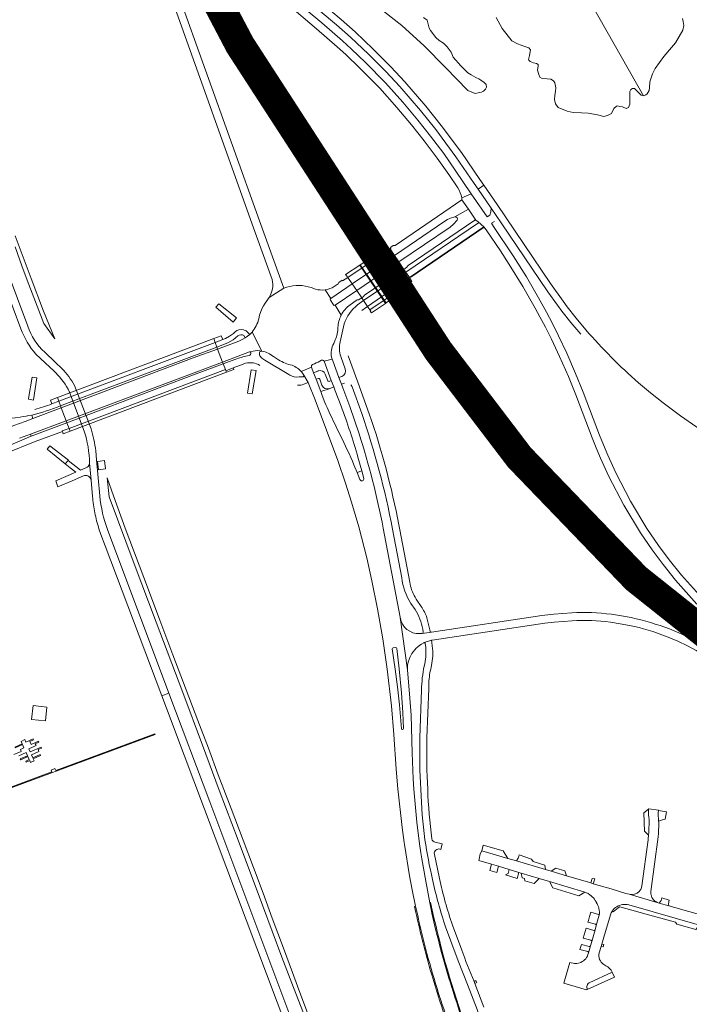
# Model space of a CAD drawing. Header units: metres. Extents: x 166325 to 190320, y 381923 to 404576.
# Tile 367 of 656: x 175413 to 175749, y 388693 to 389187. Entities that reach past the tile are written whole.
import ezdxf

# ---------------------------------------------------------------- set-up
doc = ezdxf.new("R2010")
doc.units = ezdxf.units.M
for name, color, linetype, lineweight in [('B-WE-OG-WATER_MEER-GV', 8, 'Continuous', 18), ('B-WE-VH-VERHARDING_ASFALT-GV', 8, 'Continuous', 18), ('B-WE-VH-VERHARDING_BETON-GV', 8, 'Continuous', 18), ('B-WE-VH-VERHARDING_BETONSTRAATSTEEN-GV', 8, 'Continuous', 18), ('B-WE-VH-VERHARDING_GESLOTEN-GV', 8, 'Continuous', 18), ('B-WE-VH-VERHARDING_N-WEG', 8, 'Continuous', 18)]:
    doc.layers.add(name, color=color, linetype=linetype, lineweight=lineweight)

msp = doc.modelspace()

# ---------------------------------------------------------------- linework, layer by layer
at = {"layer": 'B-WE-OG-WATER_MEER-GV', "flags": 128}
for points in [[(175629.066, 389319.551), (175725.748, 389149.235), (175726.994, 389149.631), (175727.672, 389150.227), (175728.581, 389151.861), (175728.734, 389153.414), (175728.875, 389156.221), (175730.334, 389160.181), (175731.539, 389162.863), (175736.025, 389168.869), (175739.827, 389173.464), (175741.766, 389175.807), (175745.51, 389182.038), (175745.925, 389184.486), (175745.708, 389186.406), (175745.375, 389187.893)], [(175651.798, 389188.543), (175654.884, 389183), (175659.754, 389176.762), (175662.557, 389175.262), (175666.303, 389173.99), (175668.318, 389173.223), (175669.1, 389172.27), (175668.596, 389169.485), (175668.174, 389167.439), (175668.343, 389167.098), (175668.882, 389166.371), (175670.675, 389165.656), (175672.095, 389165.452), (175672.89, 389164.921), (175672.95, 389164.243), (175672.568, 389162.073), (175673.279, 389159.856), (175673.781, 389158.544), (175674.903, 389157.914), (175677.376, 389157.662), (175679.312, 389157.534), (175680.638, 389156.725), (175681.221, 389155.721), (175681.643, 389154.064), (175681.842, 389153.149), (175681.652, 389151.461), (175681.27, 389149.329), (175681.096, 389147.297), (175681.672, 389145.096), (175682.947, 389143.387), (175687.489, 389141.536), (175690.479, 389140.796), (175694.673, 389140.699), (175698.083, 389140.522), (175702.721, 389139.668), (175705.818, 389138.844), (175707.658, 389139.241), (175709.706, 389140.33), (175710.925, 389142.764), (175712.176, 389143.945), (175712.824, 389144.129), (175713.709, 389143.877), (175715.187, 389143.646), (175717.077, 389142.876), (175718.169, 389143.317), (175718.886, 389144.976), (175718.932, 389147.733), (175718.941, 389151.418), (175719.384, 389152.355), (175720.178, 389152.876), (175721.175, 389152.789), (175722.936, 389151.222), (175724.66, 389149.569), (175725.748, 389149.235), (175629.066, 389319.551)], [(175591.565, 389194.651), (175604.519, 389184.52), (175615.755, 389174.224), (175626.553, 389163.314), (175637.652, 389151.789), (175641.317, 389150.357), (175642.919, 389150.723), (175644.442, 389151.025), (175645.551, 389151.583), (175646.602, 389152.485), (175647.081, 389153.47), (175646.843, 389154.779), (175645.856, 389155.79), (175644.267, 389156.965), (175643.261, 389157.692), (175641.618, 389158.387), (175639.395, 389159.789), (175637.647, 389160.662), (175634.133, 389164.214), (175630.325, 389168.518), (175629.337, 389171.079), (175627.327, 389173.745), (175625.395, 389175.528), (175623.219, 389177.003), (175621.606, 389178.479), (175618.979, 389181.979), (175618.206, 389183.077), (175617.336, 389187.063), (175615.392, 389188.415)]]:
    msp.add_lwpolyline(points, dxfattribs=at)
at = {"layer": 'B-WE-VH-VERHARDING_ASFALT-GV', "flags": 128}
for points in [[(175457.318, 389286.088), (175453.678, 389284.512), (175468.18, 389251.02), (175473.638, 389237.968), (175478.854, 389225.068), (175483.925, 389211.998), (175488.995, 389198.307), (175529.53, 389084.779), (175539.475, 389057.104)], [(175538.003, 389047.996), (175545.341, 389052.703), (175533.227, 389086.462), (175492.601, 389199.978), (175487.769, 389213.152), (175482.269, 389227.27), (175476.649, 389241.081), (175470.982, 389254.491), (175465.017, 389268.119), (175457.318, 389286.088)], [(175531.138, 389219.996), (175540.86, 389211.072), (175548.197, 389204.748), (175571.858, 389184.832), (175578.785, 389178.631), (175587.841, 389170.145), (175596.593, 389161.355), (175603.51, 389153.829), (175613.96, 389141.788), (175621.579, 389132.205), (175631.614, 389118.647), (175640.889, 389105.264), (175642.823, 389102.422), (175645.715, 389104.383), (175643.766, 389107.258), (175634.46, 389120.685), (175624.357, 389134.336), (175616.652, 389144.025), (175606.121, 389156.16), (175599.123, 389163.775), (175590.278, 389172.658), (175581.149, 389181.212), (175574.192, 389187.44), (175558.586, 389200.744)], [(175634.577, 389098.004), (175639.386, 389100.092), (175631.345, 389111.945), (175625.561, 389120.177), (175618.92, 389129.014), (175612.55, 389137.05), (175605.087, 389145.982), (175596.34, 389155.657), (175586.287, 389165.945), (175579.118, 389172.779), (175574.807, 389176.737), (175564.41, 389185.818), (175549.807, 389198.139), (175540.881, 389205.759)], [(175537.205, 389203.638), (175538.697, 389202.372), (175547.274, 389195.092), (175561.836, 389182.821), (175572.171, 389173.795), (175576.42, 389169.894), (175583.511, 389163.134), (175593.462, 389152.951), (175602.105, 389143.391), (175609.486, 389134.556), (175615.794, 389126.6), (175622.366, 389117.855), (175628.113, 389109.675), (175632.643, 389102.993)], [(175506.954, 389196.27), (175516.544, 389179.444), (175527.052, 389161.404), (175537.147, 389144.475), (175546.874, 389128.367), (175568.237, 389094.429), (175581.055, 389074.757), (175586.648, 389066.375), (175587.208, 389065.537), (175593.175, 389069.567), (175587.066, 389078.721), (175574.292, 389098.326), (175567.153, 389109.584), (175554.242, 389130.244), (175541.852, 389150.633), (175527.743, 389174.476), (175516.13, 389194.71)], [(175361.76, 389181.022), (175358.386, 389179.736), (175391.475, 389091.647), (175392.072, 389090.055), (175403.268, 389060.25), (175405.888, 389053.034), (175413.574, 389032.341)], [(175416.964, 389033.687), (175411.885, 389047.509), (175361.76, 389181.022)], [(175645.715, 389104.383), (175642.823, 389102.422), (175649.312, 389092.884), (175654.396, 389085.404), (175677.718, 389050.926), (175682.607, 389044.18), (175684.846, 389041.155), (175689.331, 389035.449), (175694.258, 389029.543)], [(175696.883, 389031.782), (175692.012, 389037.62), (175687.559, 389043.287), (175685.417, 389046.229), (175679.079, 389055.092), (175652.332, 389094.624), (175645.715, 389104.383)], [(175654.396, 389085.404), (175649.312, 389092.884), (175649.279, 389091.007), (175648.63, 389089.243), (175647.31, 389088.411), (175639.386, 389100.092), (175634.577, 389098.004), (175634.732, 389096.937), (175637.936, 389092.266), (175641.681, 389086.805), (175642.894, 389086.043), (175645.756, 389083.486), (175645.925, 389083.238), (175647.143, 389081.452), (175654.029, 389071.359), (175658.38, 389064.602), (175665.213, 389053.551), (175671.449, 389042.637), (175673.852, 389038.289), (175676.556, 389033.17), (175679.55, 389027.099), (175683.656, 389018.411), (175688.092, 389008.321), (175691.913, 388999.114), (175700.005, 388977.55), (175701.977, 388972.58), (175704.22, 388967.357), (175708.393, 388958.239), (175715.825, 388943.861), (175724.195, 388929.978), (175730.084, 388921.363), (175735.548, 388913.996), (175741.784, 388906.171), (175752.437, 388894.211)], [(175641.681, 389086.805), (175637.936, 389092.266), (175631.204, 389088.391)], [(175632.251, 389086.844), (175630.502, 389084.718), (175628.734, 389083.219), (175603.145, 389065.864), (175605.53, 389062.116), (175606.194, 389062.538), (175607.255, 389063.318), (175607.457, 389063.785), (175607.754, 389064.131), (175641.123, 389086.756), (175641.377, 389086.847), (175641.681, 389086.805)], [(175642.803, 389085.329), (175641.945, 389084.739), (175607.147, 389061.11), (175606.502, 389060.675), (175608.348, 389058.045), (175608.853, 389058.394), (175645.756, 389083.486)], [(175645.756, 389083.486), (175642.894, 389086.043)], [(175650.502, 389083.674), (175649.529, 389085.243), (175651.003, 389086.129)], [(175755.321, 388896.913), (175744.806, 388908.718), (175738.679, 388916.404), (175733.301, 388923.655), (175727.519, 388932.114), (175719.275, 388945.79), (175711.945, 388959.968), (175707.831, 388968.958), (175705.629, 388974.088), (175703.689, 388978.975), (175695.588, 389000.563), (175691.724, 389009.873), (175687.251, 389020.05), (175683.107, 389028.817), (175680.099, 389034.917), (175677.161, 389040.642), (175673.13, 389047.842), (175667.064, 389058.306), (175660.439, 389068.853), (175650.502, 389083.674)], [(175751.064, 388888.511), (175740.908, 388896.695), (175732.661, 388903.634), (175725.182, 388910.117), (175713.748, 388920.498), (175701.216, 388932.56), (175690.085, 388943.875), (175683.766, 388950.565), (175677.139, 388957.766), (175664.562, 388972.241), (175656.852, 388981.555), (175651.173, 388988.67), (175645.634, 388995.932), (175636.075, 389008.73), (175623.838, 389025.525), (175612.827, 389041.051), (175605.857, 389051.03), (175605.078, 389052.163), (175593.175, 389069.567), (175587.208, 389065.537), (175599.08, 389048.098), (175599.625, 389047.301), (175617.992, 389021.322), (175630.281, 389004.456), (175639.887, 388991.594), (175645.496, 388984.24), (175651.265, 388977.013), (175659.047, 388967.612), (175671.779, 388952.957), (175678.5, 388945.655), (175684.9, 388938.878), (175696.153, 388927.44), (175708.831, 388915.238), (175720.403, 388904.731), (175727.985, 388898.158), (175736.331, 388891.136), (175746.547, 388882.904), (175761.676, 388871.334)], [(175579.725, 389054.794), (175577.47, 389058.109), (175574.829, 389056.319), (175574.619, 389056.658), (175573.017, 389055.578), (175572.719, 389054.834), (175570.714, 389053.513)], [(175546.929, 389053.202), (175545.341, 389052.703), (175538.003, 389047.996), (175535.978, 389045.15), (175535.179, 389043.843), (175534.36, 389042.283), (175533.251, 389039.191), (175532.843, 389037.267)], [(175561.261, 389052.186), (175559.149, 389052.949)], [(175566.127, 389051.851), (175568.882, 389047.446), (175579.725, 389054.794)], [(175571.1, 389044.131), (175570.698, 389044.07), (175570.386, 389044.25), (175568.764, 389046.712), (175568.698, 389047.127), (175568.882, 389047.446), (175566.127, 389051.851)], [(175581.595, 389046.415), (175582.108, 389046.748), (175582.89, 389046.759), (175584.451, 389047.845), (175581.965, 389051.5), (175571.1, 389044.131), (175574.122, 389039.058)], [(175574.122, 389039.058), (175571.1, 389044.131)], [(175578.699, 389044.388), (175581.595, 389046.415)], [(175584.496, 389041.475), (175587.388, 389043.527), (175585.406, 389046.44), (175582.397, 389044.257)], [(175575.701, 389034.728), (175573.613, 389025.829)], [(175520.96, 389030.798), (175520.117, 389030.019), (175518.16, 389028.544), (175516.197, 389027.473), (175514.735, 389026.872), (175510.975, 389025.456), (175511.853, 389023.11), (175517.363, 389025.249), (175520.02, 389026.74), (175522.387, 389028.781)], [(175529.449, 389030.671), (175528.305, 389029.498), (175526.024, 389027.832), (175524.572, 389026.948), (175522.811, 389026.167), (175512.212, 389022.151), (175514.656, 389015.619), (175528.205, 389020.691), (175529.972, 389021.116)], [(175525.301, 389028.865), (175526.024, 389027.832), (175528.305, 389029.498), (175527.653, 389030.165), (175526.885, 389030.95)], [(175529.449, 389030.671), (175534.413, 389021.123), (175536.02, 389020.688)], [(175534.413, 389021.123), (175529.449, 389030.671)], [(175570.02, 389024.068), (175570.428, 389024.972), (175571.201, 389026.682)], [(175421.025, 389019.596), (175423.441, 389017.353), (175428.054, 389013.091), (175430.095, 389011.206)], [(175434.081, 389012.407), (175430.86, 389015.465), (175425.507, 389020.549)], [(175529.972, 389021.116), (175528.205, 389020.691)], [(175533.127, 389019.551), (175533.272, 389020.348)], [(175548.406, 389009.043), (175547.976, 389009.301), (175535.89, 389016.562), (175534.432, 389017.632), (175533.32, 389018.802)], [(175538.83, 389019.27), (175540.133, 389018.402), (175542.722, 389016.679)], [(175573.981, 389018.401), (175574.173, 389017.855), (175576.146, 389012.248)], [(175582.556, 389005.452), (175577.619, 389018.673), (175577.595, 389018.737)], [(175521.883, 389017.23), (175520.82, 389016.837), (175514.996, 389014.71), (175516.076, 389011.826), (175516.297, 389011.235), (175520.025, 389012.68), (175524.959, 389014.502), (175526.237, 389014.974)], [(175554.072, 389010.925), (175559.298, 389013.081)], [(175566.035, 388995.336), (175564.695, 388998.795), (175563.896, 389000.808), (175561.591, 389006.993), (175560.345, 389010.268), (175559.298, 389013.081), (175554.072, 389010.925)], [(175565.556, 389016.035), (175569.568, 389017.14)], [(175583.112, 388979.592), (175578.412, 388993.259), (175574.957, 389002.607), (175574.254, 389004.479), (175573.038, 389007.794), (175569.913, 389016.212), (175569.568, 389017.14), (175565.556, 389016.035), (175569.215, 389006.383), (175570.453, 389003.126), (175571.189, 389001.189), (175574.114, 388993.494)], [(175555.043, 389008.199), (175553.022, 389008.12)], [(175555.401, 389004.566), (175557.59, 389005.419), (175555.458, 389009.03)], [(175555.458, 389009.03), (175557.59, 389005.419), (175561.164, 388996.654), (175572.548, 388966.232), (175576.368, 388954.925), (175579.404, 388945.382), (175582.98, 388932.934), (175587, 388917.331), (175589.589, 388905.787), (175592.378, 388891.791), (175594.998, 388876.786), (175597.227, 388861.524), (175599.413, 388843.193), (175600.629, 388828.788), (175601.747, 388811.318), (175602.554, 388801.441), (175604.674, 388782.026), (175605.692, 388774.605), (175605.834, 388773.569), (175608.355, 388757.92), (175609.685, 388750.786), (175611.359, 388742.568), (175612.066, 388739.899), (175612.353, 388738.593), (175612.681, 388737.102)], [(175562.581, 389011.153), (175562.496, 389011.12), (175560.345, 389010.268), (175561.591, 389006.993), (175562.744, 389007.393)], [(175574.471, 389008.375), (175574.428, 389008.357), (175573.038, 389007.794), (175574.254, 389004.479), (175575.827, 389005.098)], [(175448.713, 388982.158), (175441.221, 389001.72), (175440.41, 389003.837)], [(175569.215, 389006.383), (175568.053, 389005.939)], [(175568.161, 389002.248), (175570.453, 389003.126), (175569.215, 389006.383)], [(175579.572, 389003.364), (175579.629, 389003.203), (175584.441, 388989.78)], [(175588.241, 388989.662), (175582.556, 389005.452)], [(175874.348, 388928.038), (175864.568, 388932.652), (175858.112, 388935.456), (175855.384, 388936.516), (175853.669, 388937.182), (175834.504, 388943.651), (175825.119, 388947.002), (175814.546, 388951.104), (175805.601, 388954.842), (175797.065, 388958.63), (175788.391, 388962.703), (175779.339, 388967.251), (175771.266, 388971.681), (175760.961, 388977.645), (175752.576, 388982.998), (175744.348, 388988.603), (175735.565, 388995.153), (175729.321, 389000.172), (175723.283, 389005.216)], [(175437.207, 389002.071), (175437.834, 389000.436), (175445.291, 388980.974)], [(175433.443, 388993.642), (175432.59, 388995.924), (175429.073, 388994.599)], [(175412.88, 388977.35), (175418.332, 388979.374), (175436.248, 388986.137), (175433.806, 388992.67), (175419.572, 388987.298), (175415.622, 388985.761), (175410.06, 388983.74), (175406.355, 388982.333), (175402.652, 388980.922)], [(175573.67, 388978.937), (175571.687, 388983.054), (175568.124, 388990.455)], [(175405.796, 388969.659), (175420.667, 388975.814), (175434.324, 388980.696), (175434.197, 388981.032), (175437.668, 388982.338), (175436.606, 388985.179), (175418.64, 388978.436), (175407.24, 388973.5), (175372.494, 388959.595)], [(175453.07, 388948.44), (175451.494, 388966.587), (175451.103, 388971.091)], [(175447.999, 388964.891), (175448.775, 388956.31), (175449.448, 388948.217)], [(175583.586, 388956.627), (175582.155, 388960.207), (175580.58, 388964.019)], [(175582.576, 388967.839), (175584.466, 388961.104), (175584.485, 388961.038), (175585.466, 388957.217)], [(175452.702, 388931.935), (175453.698, 388929.101), (175455.81, 388923.488), (175484.147, 388848.17), (175487.777, 388849.533), (175457, 388931.563)], [(175609.195, 388838.404), (175608.598, 388847.067), (175607.331, 388861.232), (175603.724, 388887.443), (175603.692, 388887.676), (175595.242, 388932.253)], [(175599.898, 388931.812), (175604.508, 388907.346)], [(175608.546, 388905.269), (175603.586, 388931.425), (175603.116, 388933.905)], [(175609.084, 388894.555), (175611.201, 388891.4)], [(175614.264, 388892.933), (175611.838, 388896.679), (175611.22, 388897.632)], [(175689.751, 388889.84), (175680.746, 388889.168), (175674.805, 388888.504), (175619.369, 388880.071), (175614.824, 388879.456), (175613.614, 388879.349)], [(175603.724, 388887.443), (175607.331, 388861.232), (175607.478, 388863.509), (175607.827, 388865.109), (175608.593, 388867.32)], [(175615.799, 388874.835), (175619.5, 388876.007), (175619.838, 388876.118), (175676.251, 388884.668)], [(175618.784, 388880.48), (175618.607, 388881.227), (175617.152, 388887.349)], [(175676.251, 388884.668), (175681.044, 388885.179), (175689.998, 388885.848)], [(175709.177, 388885.1), (175713.995, 388884.359), (175718.817, 388883.473)], [(175719.598, 388887.396), (175714.661, 388888.303), (175709.733, 388889.061)], [(175614.824, 388879.456), (175619.369, 388880.071)], [(175615.054, 388881.567), (175615.263, 388880.04)], [(175737.299, 388877.988), (175742.921, 388875.64), (175747.855, 388873.201), (175752.193, 388870.929), (175756.435, 388868.462), (175760.997, 388870.317), (175758.443, 388871.914), (175758.321, 388871.992), (175754.128, 388874.431), (175749.669, 388876.766), (175744.579, 388879.282), (175738.785, 388881.703)], [(175614.482, 388874.143), (175615.547, 388874.771)], [(175619.829, 388873.163), (175619.631, 388874.873), (175619.5, 388876.007), (175615.799, 388874.835)], [(175604.402, 388831.678), (175603.408, 388843.609), (175602.422, 388852.609), (175601.259, 388861.528), (175599.792, 388871.713), (175599.902, 388872.073), (175600.207, 388872.243), (175601.468, 388872.411), (175601.833, 388872.324), (175602.061, 388871.96), (175603.245, 388861.644), (175604.328, 388849.698)], [(175616.286, 388874.503), (175616.566, 388872.346)], [(175617.126, 388827.106), (175618.034, 388851.891), (175618.182, 388855.804)], [(175614.378, 388851.226), (175613.618, 388827.147)], [(175604.328, 388849.698), (175605.113, 388839.746), (175605.44, 388831.728)], [(175619.573, 388739.172), (175619.385, 388740.194), (175618.683, 388744.324), (175616.557, 388755.114), (175614.572, 388766.455), (175614.102, 388769.434), (175613.391, 388773.943), (175612.026, 388784.723), (175610.617, 388801.276), (175610.319, 388806.523), (175609.795, 388819.61), (175609.195, 388838.404)], [(175624.193, 388771.142), (175624.869, 388773.848), (175621.302, 388774.724)], [(175623.467, 388756.54), (175620.809, 388769.399)], [(175626.513, 388732.33), (175632.854, 388715.283), (175637.573, 388703.399), (175642.375, 388690.758), (175643.491, 388687.512), (175644.501, 388684.232), (175645.225, 388681.608), (175645.881, 388678.965), (175647.03, 388672.43)], [(175636.747, 388714.918), (175636.21, 388716.553), (175634.688, 388720.605), (175629.991, 388733.1)], [(175624.188, 388720.597), (175623.857, 388721.897)], [(175616.649, 388720.871), (175617.163, 388718.956)], [(175645.678, 388692.05), (175641.188, 388703.883), (175640.812, 388704.888), (175636.747, 388714.918)], [(175629.902, 388700.941), (175629.643, 388701.838)], [(175623.016, 388698.847), (175623.362, 388697.798)]]:
    msp.add_lwpolyline(points, dxfattribs=at)
at = {"layer": 'B-WE-VH-VERHARDING_ASFALT-GV'}
for points in [[(175632.643, 389102.993, -0.0973938), (175634.577, 389098.004)], [(175631.204, 389088.391, -0.6846334), (175632.251, 389086.844)], [(175642.894, 389086.043, -0.4245838), (175642.803, 389085.329)], [(175539.475, 389057.104, -0.2090519), (175538.003, 389047.996)], [(175559.149, 389052.949, 0.1562167), (175546.929, 389053.202)], [(175570.714, 389053.513, -0.1045795), (175566.127, 389051.851)], [(175566.127, 389051.851, -0.1045887), (175561.261, 389052.186)], [(175574.122, 389039.058, -0.121426), (175578.699, 389044.388)], [(175582.397, 389044.257, 0.1477672), (175575.701, 389034.728)], [(175572.558, 389033.052, -0.1068452), (175574.122, 389039.058)], [(175425.507, 389020.549, -0.1246556), (175416.964, 389033.687)], [(175532.843, 389037.267, -0.113231), (175529.449, 389030.671)], [(175571.201, 389026.682, 0.0836348), (175572.558, 389033.052)], [(175413.574, 389032.341, 0.0978243), (175421.025, 389019.596)], [(175525.102, 389031.838, 0.2487509), (175520.96, 389030.798)], [(175526.016, 389031.505, 0.051027), (175525.102, 389031.838)], [(175526.885, 389030.95, 0.0562329), (175526.016, 389031.505)], [(175723.283, 389005.216, -0.0359098), (175696.883, 389031.782)], [(175569.568, 389017.14, -0.1867084), (175570.02, 389024.068)], [(175573.613, 389025.829, 0.1349542), (175573.981, 389018.401)], [(175527.943, 389018.911, 0.0358294), (175521.883, 389017.23)], [(175528.858, 389020.39, -0.3846264), (175527.943, 389018.911)], [(175528.205, 389020.691, -0.3385168), (175528.858, 389020.39)], [(175529.972, 389021.116, -0.1153774), (175534.413, 389021.123)], [(175533.32, 389018.802, -0.1541228), (175533.127, 389019.551)], [(175533.272, 389020.348, -0.4144996), (175534.413, 389021.123)], [(175536.02, 389020.688, -0.0568285), (175538.83, 389019.27)], [(175526.237, 389014.974, -0.2150959), (175533.442, 389013.907)], [(175542.722, 389016.679, 0.0739849), (175549.514, 389013.981)], [(175549.514, 389013.981, -0.0706321), (175552.324, 389012.493)], [(175564.251, 389016.551, -0.4234556), (175565.556, 389016.035)], [(175430.095, 389011.206, -0.0660639), (175437.207, 389002.071)], [(175440.41, 389003.837, 0.0620231), (175434.081, 389012.407)], [(175553.022, 389008.12, -0.1565384), (175548.406, 389009.043)], [(175552.324, 389012.493, -0.0518479), (175554.072, 389010.925)], [(175554.072, 389010.925, -0.0515448), (175555.458, 389009.03)], [(175555.458, 389009.03, -0.4992779), (175555.043, 389008.199)], [(175576.146, 389012.248, -0.4053722), (175574.471, 389008.375)], [(175552.308, 389004.017, 0.1479372), (175555.401, 389004.566)], [(175568.053, 389005.939, -0.3962347), (175567.404, 389006.261)], [(175579.063, 389004.213, -0.0839698), (175579.572, 389003.364)], [(175418.993, 388989.048, 0.0321836), (175433.443, 388993.642)], [(175429.073, 388994.599, -0.0247049), (175420.505, 388991.88)], [(175568.124, 388990.455, -0.0088539), (175566.035, 388995.336)], [(175574.114, 388993.494, -0.0192879), (175582.576, 388967.839)], [(175413.223, 388987.998, 0.0045132), (175418.993, 388989.048)], [(175584.441, 388989.78, -0.0366812), (175599.898, 388931.812)], [(175603.116, 388933.905, 0.0351402), (175588.241, 388989.662)], [(175393.356, 388985.944, 0.0093426), (175413.223, 388987.998)], [(175445.291, 388980.974, -0.0691793), (175447.999, 388964.891)], [(175451.103, 388971.091, 0.0451026), (175448.713, 388982.158)], [(175580.58, 388964.019, 0.0138627), (175573.67, 388978.937)], [(175595.242, 388932.253, 0.0314153), (175583.112, 388979.592)], [(175449.448, 388948.217, 0.0300481), (175450.599, 388939.933)], [(175457, 388931.563, -0.06235), (175453.07, 388948.44)], [(175450.599, 388939.933, 0.0294677), (175452.702, 388931.935)], [(175604.508, 388907.346, 0.1060672), (175609.084, 388894.555)], [(175611.22, 388897.632, -0.1046232), (175608.546, 388905.269)], [(175611.201, 388891.4, -0.1016375), (175615.054, 388881.567)], [(175617.152, 388887.349, 0.0621334), (175614.264, 388892.933)], [(175709.733, 388889.061, 0.0437892), (175689.751, 388889.84)], [(175613.614, 388879.349, -0.385505), (175603.724, 388887.443)], [(175689.998, 388885.848, -0.043482), (175709.177, 388885.1)], [(175738.785, 388881.703, 0.0385118), (175719.598, 388887.396)], [(175615.263, 388880.04, -0.4106513), (175614.824, 388879.456)], [(175619.369, 388880.071, -0.3536082), (175618.784, 388880.48)], [(175718.817, 388883.473, -0.0382561), (175737.299, 388877.988)], [(175615.547, 388874.771, -0.1268639), (175615.799, 388874.835)], [(175615.799, 388874.835, -0.3070319), (175616.286, 388874.503)], [(175608.593, 388867.32, -0.1555157), (175614.482, 388874.143)], [(175616.566, 388872.346, -0.0891806), (175615.763, 388863.063)], [(175620.041, 388868.113, 0.0415774), (175619.829, 388873.163)], [(175619.484, 388863.448, 0.0385228), (175620.041, 388868.113)], [(175615.763, 388863.063, 0.0382431), (175614.378, 388851.226)], [(175618.182, 388855.804, -0.043781), (175619.484, 388863.448)], [(175613.618, 388827.147, 0.0184473), (175614.074, 388801.19)], [(175617.562, 388801.319, -0.017424), (175617.126, 388827.106)], [(175614.074, 388801.19, 0.0216477), (175616.14, 388775.881)], [(175619.627, 388776.383, -0.0236102), (175617.562, 388801.319)], [(175616.14, 388775.881, 0.0208348), (175619.999, 388755.994)], [(175621.302, 388774.724, -0.2932165), (175619.627, 388776.383)], [(175620.809, 388769.399, -0.4645025), (175624.193, 388771.142)], [(175629.991, 388733.1, -0.0328993), (175623.467, 388756.54)], [(175619.999, 388755.994, 0.0318561), (175626.513, 388732.33)], [(175612.681, 388737.102, 0.0107621), (175616.649, 388720.871)], [(175623.857, 388721.897, -0.0119506), (175619.573, 388739.172)], [(175617.163, 388718.956, 0.0104873), (175623.016, 388698.847)]]:
    msp.add_lwpolyline(points, format="xyb", dxfattribs=at)
at = {"layer": 'B-WE-VH-VERHARDING_ASFALT-GV', "flags": 128}
for points in [[(175631.204, 389088.391), (175637.936, 389092.266), (175634.732, 389096.937), (175601.145, 389074.168), (175600.546, 389074.162), (175600.303, 389074.071), (175598.882, 389073.112), (175599.093, 389072.763), (175598.658, 389072.468), (175600.909, 389069.147), (175626.173, 389086.264), (175627.53, 389087.109), (175628.913, 389087.72)], [(175600.909, 389069.147), (175598.658, 389072.468), (175596.977, 389071.329), (175577.47, 389058.109), (175579.725, 389054.794)], [(175605.53, 389062.116), (175603.145, 389065.864), (175581.965, 389051.5), (175584.451, 389047.845), (175585.324, 389048.453), (175585.81, 389049.222), (175603.997, 389061.521), (175604.709, 389061.593)], [(175606.502, 389060.675), (175605.53, 389062.116), (175604.709, 389061.593), (175603.997, 389061.521), (175585.81, 389049.222), (175585.324, 389048.453), (175584.451, 389047.845), (175585.406, 389046.44)], [(175608.348, 389058.045), (175606.502, 389060.675), (175585.406, 389046.44), (175587.388, 389043.527)], [(175608.055, 389055.015), (175609.663, 389056.106), (175608.348, 389058.045), (175587.388, 389043.527), (175588.566, 389041.795)], [(175511.853, 389023.11), (175510.975, 389025.456), (175432.59, 388995.924), (175433.443, 388993.642), (175437.79, 388995.282), (175450.09, 388999.983)], [(175501.728, 389010.758), (175514.656, 389015.619), (175512.212, 389022.151), (175500, 389017.649), (175433.806, 388992.67), (175436.248, 388986.137)], [(175516.076, 389011.826), (175514.996, 389014.71), (175500.035, 389009.13), (175436.606, 388985.179), (175437.668, 388982.338)], [(175508.218, 388795.05), (175487.777, 388849.533), (175484.147, 388848.17), (175488.813, 388835.768), (175490.007, 388832.593), (175562.883, 388638.893), (175564.349, 388634.995), (175569.264, 388621.934), (175570.262, 388619.281), (175573.223, 388611.41), (175583.647, 388583.703), (175587.037, 388584.974)]]:
    msp.add_lwpolyline(points, close=True, dxfattribs=at)
at = {"layer": 'B-WE-VH-VERHARDING_BETON-GV', "flags": 128}
for points in [[(175603.145, 389065.864), (175600.909, 389069.147), (175579.725, 389054.794), (175581.965, 389051.5)], [(175512.762, 389044.872), (175511.215, 389043.08), (175520.055, 389035.646), (175521.58, 389037.726)], [(175514.041, 389028.714), (175514.001, 389028.77), (175510.261, 389027.363), (175510.975, 389025.456), (175514.735, 389026.872)], [(175510.975, 389025.456), (175510.261, 389027.363), (175431.87, 388997.851), (175432.59, 388995.924)], [(175500, 389017.649), (175512.212, 389022.151), (175511.853, 389023.11), (175450.09, 388999.983), (175437.79, 388995.282), (175433.443, 388993.642), (175433.806, 388992.67)], [(175500.035, 389009.13), (175514.996, 389014.71), (175514.656, 389015.619), (175501.728, 389010.758), (175436.248, 388986.137), (175436.606, 388985.179)], [(175421.514, 389007.73), (175419.142, 389008.115), (175417.339, 388997.299), (175417.277, 388996.93), (175419.781, 388996.551), (175419.807, 388996.729)], [(175516.583, 389010.47), (175516.297, 389011.235), (175516.076, 389011.826), (175437.668, 388982.338), (175438.177, 388980.974)], [(175520.331, 389011.88), (175520.025, 389012.68), (175516.297, 389011.235), (175516.583, 389010.47)], [(175531.459, 389011.381), (175529.071, 389011.735), (175527.122, 388999.971), (175529.517, 388999.703)], [(175431.87, 388997.851), (175428.35, 388996.517), (175429.073, 388994.599), (175432.59, 388995.924)], [(175436.606, 388985.179), (175436.248, 388986.137), (175418.332, 388979.374), (175418.64, 388978.436)], [(175437.668, 388982.338), (175434.197, 388981.032), (175434.324, 388980.696), (175434.735, 388979.678), (175438.177, 388980.974)], [(175428.054, 388973.612), (175426.684, 388971.909), (175435.715, 388964.501), (175435.774, 388964.567), (175437.221, 388966.198), (175437.32, 388966.31), (175437.327, 388966.32)], [(175455.495, 388966.185), (175453.222, 388965.925), (175451.97, 388965.782), (175452.449, 388961.604), (175453.583, 388961.722), (175456, 388961.974)], [(175426.621, 388842.509), (175419.628, 388843.304), (175418.877, 388836.354), (175425.832, 388835.564)]]:
    msp.add_lwpolyline(points, close=True, dxfattribs=at)
for points in [[(175522.387, 389028.781), (175520.02, 389026.74), (175517.363, 389025.249), (175511.853, 389023.11), (175512.212, 389022.151), (175522.811, 389026.167)], [(175522.811, 389026.167), (175524.572, 389026.948), (175526.024, 389027.832), (175525.301, 389028.865)], [(175528.205, 389020.691), (175514.656, 389015.619), (175514.996, 389014.71), (175520.82, 389016.837), (175521.883, 389017.23)], [(175559.298, 389013.081), (175560.345, 389010.268), (175562.496, 389011.12), (175562.581, 389011.153)], [(175560.772, 389014.768), (175559.849, 389014.377)], [(175568.053, 389005.939), (175569.215, 389006.383), (175565.556, 389016.035)], [(175566.169, 389009.532), (175567.404, 389006.261)], [(175562.744, 389007.393), (175561.591, 389006.993)], [(175561.591, 389006.993), (175563.896, 389000.808), (175568.161, 389002.248)], [(175564.527, 389003.958), (175563.37, 389007.097)], [(175433.806, 388992.67), (175433.443, 388993.642)], [(175418.993, 388989.048), (175419.572, 388987.298), (175433.806, 388992.67)], [(175584.466, 388961.104), (175582.155, 388960.207), (175583.586, 388956.627)], [(175585.466, 388957.217), (175584.485, 388961.038), (175584.466, 388961.104)], [(175412.526, 388818.057), (175416.14, 388819.695), (175416.848, 388818.141), (175413.218, 388816.508), (175413.424, 388816.079), (175417.032, 388817.711), (175417.718, 388816.166), (175415.937, 388815.375), (175416.159, 388814.912), (175417.966, 388815.722), (175418.397, 388814.764), (175418.414, 388814.726), (175420.238, 388815.584), (175420.23, 388815.602), (175419.765, 388816.559), (175423.42, 388818.167), (175423.236, 388818.656), (175419.568, 388817.021), (175418.922, 388818.534), (175422.562, 388820.193), (175422.143, 388821.181), (175422.187, 388821.2), (175423.925, 388821.946), (175423.738, 388822.439), (175418.264, 388819.99), (175417.589, 388821.548), (175421.224, 388823.17), (175420.771, 388824.133), (175422.596, 388824.911), (175422.406, 388825.368), (175418.764, 388823.761), (175418.067, 388825.328), (175419.88, 388826.15), (175419.72, 388826.472), (175419.678, 388826.556), (175416.045, 388824.937), (175415.46, 388826.21), (175413.648, 388825.305), (175414.161, 388824.06), (175410.549, 388822.452)], [(175410.735, 388822.019), (175414.373, 388823.674), (175415.085, 388822.108), (175413.264, 388821.301), (175413.753, 388820.312), (175410.047, 388818.693)]]:
    msp.add_lwpolyline(points, dxfattribs=at)
at = {"layer": 'B-WE-VH-VERHARDING_BETON-GV'}
for points in [[(175525.301, 389028.865, 0.3328762), (175522.387, 389028.781)], [(175559.849, 389014.377, 0.3849886), (175559.298, 389013.081)], [(175564.251, 389016.551, -0.0362081), (175560.772, 389014.768)], [(175562.581, 389011.153, -0.4137224), (175566.169, 389009.532)], [(175563.37, 389007.097, 0.4054609), (175562.744, 389007.393)], [(175568.161, 389002.248, -0.3999927), (175564.527, 389003.958)], [(175583.586, 388956.627, 0.4516545), (175584.875, 388956.051)], [(175584.875, 388956.051, 0.3863992), (175585.466, 388957.217)]]:
    msp.add_lwpolyline(points, format="xyb", dxfattribs=at)
at = {"layer": 'B-WE-VH-VERHARDING_BETONSTRAATSTEEN-GV', "flags": 128}
for points in [[(175631.204, 389088.391), (175628.913, 389087.72), (175627.53, 389087.109), (175626.173, 389086.264), (175600.909, 389069.147), (175603.145, 389065.864), (175628.734, 389083.219), (175630.502, 389084.718), (175632.251, 389086.844)], [(175446.763, 388962.852), (175446.131, 388962.477), (175443.362, 388961.295), (175437.221, 388966.198), (175435.774, 388964.567), (175438.272, 388962.552), (175441.035, 388960.322), (175431.021, 388956.09), (175432.135, 388953.07), (175439.219, 388956.1), (175444.913, 388958.536)], [(175448.509, 388957.02), (175448.623, 388956.715), (175448.775, 388956.31), (175447.999, 388964.891)], [(175605.44, 388831.728), (175605.113, 388839.746), (175604.328, 388849.698), (175603.245, 388861.644), (175602.061, 388871.96), (175601.833, 388872.324), (175601.468, 388872.411), (175600.207, 388872.243), (175599.902, 388872.073), (175599.792, 388871.713), (175601.259, 388861.528), (175602.422, 388852.609), (175603.408, 388843.609), (175604.402, 388831.678)], [(175728.292, 388788.541), (175728.232, 388791.228), (175725.883, 388789.508), (175726.183, 388780.203), (175728.267, 388778.233)], [(175733.243, 388790.729), (175728.473, 388791.405), (175728.232, 388791.228), (175728.292, 388788.541)], [(175737.249, 388790.011), (175733.367, 388790.712), (175733.243, 388790.729)], [(175733.352, 388785.3), (175735.818, 388786.144), (175736.604, 388786.21), (175737.249, 388790.011)], [(175729.499, 388749.997), (175733.101, 388777.344)], [(175728.037, 388775.835), (175724.998, 388752.762)], [(175758.576, 388737.061), (175738.399, 388742.836), (175733.581, 388744.215), (175733.166, 388744.334), (175718.577, 388748.599), (175716.971, 388749.073), (175709.588, 388751.254), (175700.602, 388753.909), (175699.334, 388754.283), (175687.174, 388757.876), (175679.478, 388760.149), (175676.642, 388760.987), (175662.023, 388765.305), (175657.669, 388766.591), (175644.671, 388770.431), (175643.898, 388768.821), (175643.4, 388766.17), (175643.261, 388765.63), (175649.576, 388763.723), (175653.102, 388762.659), (175658.474, 388761.037), (175663.216, 388759.605), (175664.379, 388759.254), (175673.401, 388756.53), (175678.621, 388754.953), (175696.366, 388749.596), (175696.894, 388749.436), (175698.029, 388748.914), (175698.883, 388748.339), (175699.488, 388747.886), (175700.1, 388747.37), (175700.638, 388746.813), (175701.127, 388746.18), (175701.569, 388745.532), (175702.018, 388744.736), (175702.034, 388744.707), (175702.504, 388743.8), (175702.881, 388743.046), (175703.164, 388742.316), (175703.369, 388741.581), (175703.524, 388740.611), (175703.536, 388740.608), (175703.739, 388739.626), (175703.76, 388738.874), (175703.747, 388738.828), (175702.097, 388732.952), (175701.492, 388730.79), (175699.797, 388724.902), (175699.162, 388722.74), (175698.158, 388719.249), (175697.893, 388718.38), (175697.604, 388717.613), (175697.233, 388716.915), (175696.777, 388716.287), (175696.243, 388715.697), (175695.649, 388715.233), (175694.962, 388714.802), (175694.286, 388714.45), (175693.126, 388714.053), (175692.336, 388713.931), (175691.669, 388713.896), (175691.307, 388713.911), (175691.219, 388713.915), (175690.45, 388713.997), (175689.462, 388714.167), (175688.783, 388714.295), (175687.929, 388711.516), (175685.806, 388703.97), (175697.234, 388700.637), (175697.557, 388700.784), (175697.414, 388702.3)], [(175718.577, 388748.599), (175733.166, 388744.334)], [(175612.681, 388737.102), (175612.353, 388738.593), (175612.066, 388739.899), (175611.359, 388742.568), (175610.962, 388742.458), (175611.606, 388739.46)], [(175619.023, 388744.401), (175618.683, 388744.324), (175619.385, 388740.194), (175619.573, 388739.172)], [(175713.969, 388742.255), (175716.925, 388741.419), (175727.141, 388738.641), (175741.831, 388734.536), (175742.467, 388733.613), (175751.997, 388730.852), (175753.929, 388733.027), (175718.375, 388743.224)], [(175718.375, 388743.224), (175753.929, 388733.027), (175756.734, 388732.222)], [(175703.142, 388738.522), (175699.282, 388739.657), (175698.665, 388737.472), (175698.114, 388735.523), (175697.878, 388734.689), (175701.706, 388733.595), (175701.739, 388733.587)], [(175702.097, 388732.952), (175703.747, 388738.828)], [(175703.529, 388719.168), (175704.505, 388722.475), (175704.841, 388723.615), (175705.848, 388727.03), (175709.149, 388738.221)], [(175710.092, 388740.188), (175710.609, 388739.764)], [(175700.86, 388730.435), (175700.851, 388730.437), (175696.944, 388731.54), (175695.518, 388726.608), (175699.388, 388725.524), (175699.414, 388725.539)], [(175699.797, 388724.902), (175701.492, 388730.79)], [(175701.492, 388730.79), (175701.465, 388730.778)], [(175698.58, 388722.37), (175698.524, 388722.385), (175694.653, 388723.455), (175693.902, 388720.888), (175693.899, 388720.876), (175697.781, 388719.844), (175697.804, 388719.824), (175698.128, 388719.544)], [(175698.158, 388719.249), (175699.162, 388722.74)], [(175699.162, 388722.74), (175699.143, 388722.713)], [(175706.94, 388712.784), (175705.877, 388713.393)], [(175697.414, 388702.3), (175697.557, 388700.784), (175711.298, 388707.061), (175710.125, 388709.555)], [(175698.463, 388704.206), (175710.125, 388709.555)]]:
    msp.add_lwpolyline(points, dxfattribs=at)
for points in [[(175645.925, 389083.238), (175645.756, 389083.486), (175608.853, 389058.394), (175609.022, 389058.146)], [(175595.48, 389071.123), (175594.17, 389070.238), (175593.175, 389069.567), (175605.078, 389052.163), (175606.072, 389052.837), (175607.337, 389053.695), (175606.949, 389054.264)], [(175596.977, 389071.329), (175596.603, 389071.881), (175595.894, 389071.403), (175607.75, 389053.975), (175608.442, 389054.444), (175608.055, 389055.015)], [(175583.503, 389064.205), (175576.376, 389059.495), (175577.009, 389058.65), (175577.081, 389058.698), (175577.47, 389058.109), (175579.725, 389054.794), (175581.965, 389051.5), (175584.451, 389047.845), (175585.406, 389046.44), (175587.388, 389043.527), (175588.566, 389041.795), (175588.949, 389041.23), (175588.74, 389041.088), (175589.403, 389040.264), (175596.413, 389044.981)], [(175583.725, 389064.419), (175583.503, 389064.205), (175596.413, 389044.981), (175596.708, 389045.256)], [(175587.208, 389065.537), (175586.648, 389066.375), (175585.652, 389065.708), (175583.961, 389064.577), (175583.725, 389064.419), (175596.708, 389045.256), (175599.625, 389047.301), (175599.08, 389048.098)], [(175581.965, 389051.5), (175579.725, 389054.794), (175568.882, 389047.446), (175568.698, 389047.127), (175568.764, 389046.712), (175570.386, 389044.25), (175570.698, 389044.07), (175571.1, 389044.131)], [(175480.824, 388828.768), (175480.689, 388829.133), (175430.991, 388810.677), (175430.631, 388811.629), (175428.748, 388810.928), (175429.117, 388810.009), (175392.197, 388796.345), (175390.312, 388795.647), (175390.351, 388795.54), (175386.487, 388794.111), (175386.447, 388794.237), (175381.637, 388792.44), (175381.671, 388792.328), (175379.684, 388791.622), (175379.438, 388791.534), (175379.546, 388791.243)], [(175655.311, 388770.333), (175645.438, 388773.225), (175644.671, 388770.431), (175657.669, 388766.591)], [(175670.404, 388765.118), (175669.553, 388766.216), (175663.465, 388768.437), (175663.281, 388767.772), (175662.988, 388766.709), (175662.023, 388765.305), (175676.642, 388760.987), (175676.254, 388763.264)], [(175653.102, 388762.659), (175649.576, 388763.723), (175648.723, 388760.611), (175652.216, 388759.577)], [(175663.216, 388759.605), (175658.474, 388761.037), (175657.92, 388759.002), (175656.562, 388758.297), (175662.334, 388756.597)], [(175686.302, 388760.402), (175681.807, 388761.733), (175679.478, 388760.149), (175687.174, 388757.876)], [(175673.401, 388756.53), (175664.379, 388759.254), (175664.896, 388756.829), (175666.125, 388756.463), (175666.335, 388755.418), (175670.982, 388754.072)], [(175701.329, 388756.304), (175699.962, 388756.598), (175699.334, 388754.283), (175700.602, 388753.909)], [(175678.621, 388754.953), (175680.266, 388751.757), (175693.365, 388747.841), (175696.366, 388749.596)], [(175738.575, 388745.726), (175735.018, 388746.743), (175734.672, 388745.544), (175733.581, 388744.215), (175738.399, 388742.836), (175738.294, 388743.847)], [(175705.853, 388723.345), (175704.841, 388723.615), (175704.505, 388722.475), (175705.521, 388722.167)], [(175641.744, 388705.27), (175640.812, 388704.888), (175641.188, 388703.883), (175642.138, 388704.272)]]:
    msp.add_lwpolyline(points, close=True, dxfattribs=at)
at = {"layer": 'B-WE-VH-VERHARDING_BETONSTRAATSTEEN-GV'}
for points in [[(175447.999, 388964.891, -0.1906255), (175446.763, 388962.852)], [(175444.913, 388958.536, -0.1991736), (175447.097, 388958.455)], [(175447.097, 388958.455, -0.1822995), (175448.509, 388957.02)], [(175604.402, 388831.678, 0.9883744), (175605.44, 388831.728)], [(175733.352, 388785.3, -0.0366587), (175733.243, 388790.729)], [(175728.292, 388788.541, -0.0432578), (175728.549, 388783.386)], [(175728.267, 388778.233, 0.0135967), (175728.549, 388783.386)], [(175733.101, 388777.344, 0.0189962), (175733.459, 388784.296)], [(175733.459, 388784.296, -0.0090734), (175733.352, 388785.3)], [(175728.267, 388778.233, -0.0066907), (175728.037, 388775.835)], [(175724.998, 388752.762, -0.1545106), (175723.661, 388750.023)], [(175723.661, 388750.023, -0.2433041), (175718.577, 388748.599)], [(175729.552, 388748.313, -0.0813481), (175729.499, 388749.997)], [(175733.166, 388744.334, -0.2781638), (175729.552, 388748.313)], [(175635.664, 388684.956, -0.0326904), (175619.023, 388744.401)], [(175712.328, 388742.355, 0.1051547), (175710.092, 388740.188)], [(175710.609, 388739.764, -0.1125589), (175713.969, 388742.255)], [(175712.328, 388742.355, -0.212377), (175718.375, 388743.224)], [(175611.606, 388739.46, 0.0158315), (175619.388, 388708.765)], [(175703.747, 388738.828, -0.3879006), (175703.142, 388738.522)], [(175709.149, 388738.221, -0.0736144), (175710.092, 388740.188)], [(175701.739, 388733.587, -0.3798284), (175702.097, 388732.952)], [(175701.465, 388730.778, -0.4134023), (175700.86, 388730.435)], [(175699.143, 388722.713, -0.3973856), (175698.58, 388722.37)], [(175699.414, 388725.539, -0.3679044), (175699.797, 388724.902)], [(175624.188, 388720.597, 0.0153214), (175629.643, 388701.838)], [(175698.128, 388719.544, -0.1560423), (175698.158, 388719.249)], [(175705.877, 388713.393, -0.3217892), (175703.529, 388719.168)], [(175710.125, 388709.555, 0.135329), (175706.94, 388712.784)], [(175619.388, 388708.765, 0.0130654), (175633.983, 388664.654)], [(175697.414, 388702.3, -0.3063345), (175698.463, 388704.206)], [(175629.247, 388679.893, -0.0014092), (175623.362, 388697.798)], [(175629.902, 388700.941, 0.0027556), (175635.757, 388683.056)]]:
    msp.add_lwpolyline(points, format="xyb", dxfattribs=at)
at = {"layer": 'B-WE-VH-VERHARDING_GESLOTEN-GV', "flags": 128}
for points in [[(175410.631, 389073.5), (175414.066, 389063.954), (175416.759, 389056.768), (175425.104, 389034.947), (175430.541, 389027.237), (175424.915, 389041.199), (175418.748, 389057.47), (175410.649, 389078.863)], [(175565.127, 388668.066), (175552.172, 388702.42), (175549.748, 388709.409), (175545.204, 388721.644), (175539.597, 388736.669), (175534.967, 388749.079), (175530.112, 388762.04), (175524.925, 388775.732), (175518.976, 388791.619), (175512.488, 388808.527), (175507.604, 388821.848), (175502.264, 388835.836), (175495.032, 388854.749), (175489.652, 388868.79), (175483.197, 388886.083), (175477.465, 388901.423), (175472.781, 388913.792), (175465.785, 388932.291), (175459.942, 388948.472), (175456.752, 388957.532), (175457.823, 388948.02), (175470.352, 388914.419), (175481.312, 388885.161), (175494.752, 388849.846), (175504.627, 388823.351), (175513.047, 388800.759), (175522.464, 388775.787), (175534.765, 388743.097), (175544.368, 388717.056), (175550.318, 388701.905), (175561.12, 388673.86)]]:
    msp.add_lwpolyline(points, dxfattribs=at)
at = {"layer": 'B-WE-VH-VERHARDING_N-WEG', "const_width": 15, "flags": 128}
msp.add_lwpolyline([(174349.146, 391259.837), (175162.724, 390010.269), (175291.289, 389747.016), (175326.632, 389637.239), (175454.538, 389305.598), (175523.413, 389174.639), (175622.811, 389021.304), (175663.495, 388967.832), (175722.118, 388906.995), (175792.754, 388850.785), (175889.499, 388800.195), (175975.351, 388773.939), (176078.371, 388757.508), (176166.786, 388758.468), (176231.912, 388767.141), (176395.288, 388798.84), (176536.816, 388816.812), (176734.149, 388827.058), (176927.52, 388830.606), (177023.153, 388827.745), (177197.1, 388813.016), (177241.132, 388810.043), (177253.625, 388766.817)], dxfattribs=at)

doc.saveas('drawing.dxf')
